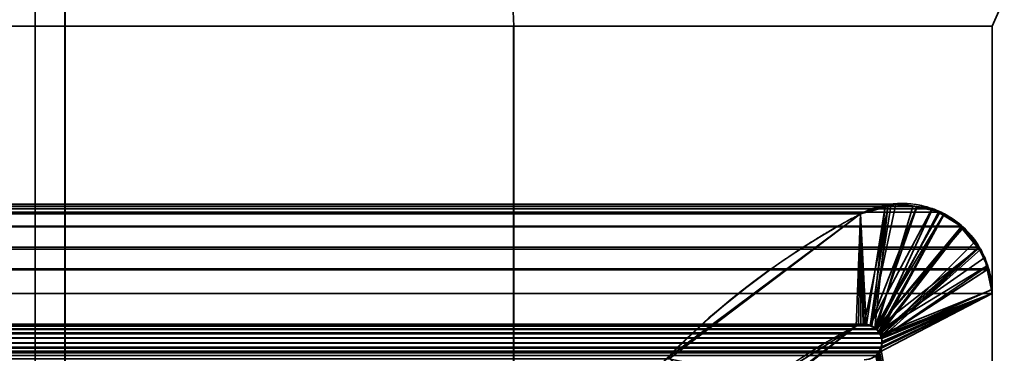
# Model space of a CAD drawing. Header units: millimetres. Extents: x -490 to 6690, y -115 to 132.
# Tile 989 of 1031: x 6500.87 to 6509.1, y 9.27 to 12.05. Entities that reach past the tile are written whole.
import ezdxf

# ---------------------------------------------------------------- set-up
doc = ezdxf.new("R2010")
doc.units = ezdxf.units.MM
doc.layers.add('151', color=7, linetype='Continuous', true_color=0xffffff)

# ---------------------------------------------------------------- blocks, each defined once
blk = doc.blocks.new('UG_SURFACE_342')
at = {"layer": '151', "color": 14, "linetype": 'Continuous', "lineweight": 35}
for points in [[(6517.3001, -10, 2024.3001), (6517.3001, 19, 2024.3001), (5482.6999, 19, 2024.3001), (5482.6999, -10, 2024.3001)], [(6513.2499, 16.25, 2020.2501), (6513.2499, -22, 2020.2501), (5486.7501, -22, 2020.2501), (5486.7501, 16.25, 2020.2501)]]:
    blk.add_3dface(points, dxfattribs=at)
blk = doc.blocks.new('UG_SURFACE_343')
at = {"layer": '151', "color": 7, "linetype": 'Continuous', "lineweight": 35}
for points in [[(5486.7501, 16, 2020.2501), (5486.7501, -22, 2020.2501), (6513.2499, -22, 2020.2501), (6513.2499, 16, 2020.2501)], [(6513, 16, 2020), (6513, -22, 2020), (5487, -22, 2020), (5487, 16, 2020)]]:
    blk.add_3dface(points, dxfattribs=at)
blk = doc.blocks.new('UG_SURFACE_351')
at = {"layer": '151', "color": 46, "linetype": 'Continuous', "lineweight": 35}
for points in [[(5491.4985, 10.475, 2015.5013), (5491.4503, 10.4459, 2015.5499), (6508.5497, 10.4459, 2015.5499)], [(6508.5015, 10.475, 2015.5013), (6508.3375, 10.4928, 2015.3372), (5491.6625, 10.4928, 2015.3372), (5491.4985, 10.475, 2015.5013)], [(5491.4985, 10.475, 2015.5013), (6508.5497, 10.4459, 2015.5499), (6508.5015, 10.475, 2015.5013)], [(5491.8451, 10.5126, 2015.1551), (5491.6625, 10.4928, 2015.3372), (6508.3375, 10.4928, 2015.3372)], [(5491.8451, 10.5126, 2015.1551), (6508.3375, 10.4928, 2015.3372), (6508.1549, 10.5126, 2015.1551)], [(6508.1549, 10.5126, 2015.1551), (6508.1048, 10.4968, 2015.105), (5491.8952, 10.4968, 2015.105), (5491.8451, 10.5126, 2015.1551)], [(5491.8952, 10.4968, 2015.105), (6508.1048, 10.4968, 2015.105), (6507.8998, 10.4321, 2014.8995), (5492.1002, 10.4321, 2014.8995)], [(6507.9479, 9.507, 2014.9477), (6507.9284, 9.5113, 2014.9283), (6507.8998, 10.4321, 2014.8995), (6508.1048, 10.4968, 2015.105)], [(6508.1048, 10.4968, 2015.105), (6507.9947, 9.4968, 2014.9944), (6507.9942, 9.4968, 2014.9941), (6507.9479, 9.507, 2014.9477)], [(6508.0295, 9.4712, 2015.0297), (6507.9947, 9.4968, 2014.9944), (6508.1549, 10.5126, 2015.1551), (6508.3375, 10.4928, 2015.3372)], [(6508.1048, 10.4968, 2015.105), (6508.1549, 10.5126, 2015.1551), (6507.9947, 9.4968, 2014.9944)], [(6508.038, 9.4651, 2015.0383), (6508.0295, 9.4712, 2015.0297), (6508.3375, 10.4928, 2015.3372), (6508.5015, 10.475, 2015.5013)], [(6508.5015, 10.475, 2015.5013), (6508.5497, 10.4459, 2015.5499), (6508.038, 9.4651, 2015.0383)], [(5491.2543, 10.3284, 2015.7454), (6508.7457, 10.3284, 2015.7454), (6508.5497, 10.4459, 2015.5499), (5491.4503, 10.4459, 2015.5499)], [(5492.1002, 10.4321, 2014.8995), (6507.8998, 10.4321, 2014.8995), (6506.2995, 9.2202, 2013.2997), (5493.7005, 9.2202, 2013.2997)], [(6506.2995, 9.2202, 2013.2997), (6507.8998, 10.4321, 2014.8995), (6507.863, 9.4954, 2014.8633), (6507.1449, 9.0437, 2014.1449)], [(6507.9017, 9.5048, 2014.9019), (6507.863, 9.4954, 2014.8633), (6507.8998, 10.4321, 2014.8995)], [(6507.8998, 10.4321, 2014.8995), (6507.9284, 9.5113, 2014.9283), (6507.9017, 9.5048, 2014.9019)], [(6508.0571, 9.4379, 2015.0573), (6508.038, 9.4651, 2015.0383), (6508.5497, 10.4459, 2015.5499), (6508.7457, 10.3284, 2015.7454)], [(5491.2453, 10.3227, 2015.7549), (5491.1108, 10.1539, 2015.8894), (6508.8892, 10.1539, 2015.8894)], [(6508.7547, 10.3227, 2015.7549), (6508.7457, 10.3284, 2015.7454), (5491.2543, 10.3284, 2015.7454), (5491.2453, 10.3227, 2015.7549)], [(5491.2453, 10.3227, 2015.7549), (6508.8892, 10.1539, 2015.8894), (6508.7547, 10.3227, 2015.7549)], [(6508.0638, 9.429, 2015.0635), (6508.0571, 9.4379, 2015.0573), (6508.7457, 10.3284, 2015.7454), (6508.7547, 10.3227, 2015.7549)], [(6508.7547, 10.3227, 2015.7549), (6508.8892, 10.1539, 2015.8894), (6508.0638, 9.429, 2015.0635)], [(5491.0965, 10.1364, 2015.9032), (5491.0302, 9.9739, 2015.97), (6508.9698, 9.9739, 2015.97)], [(6508.9035, 10.1364, 2015.9032), (6508.8892, 10.1539, 2015.8894), (5491.1108, 10.1539, 2015.8894), (5491.0965, 10.1364, 2015.9032)], [(5491.0965, 10.1364, 2015.9032), (6508.9698, 9.9739, 2015.97), (6508.9035, 10.1364, 2015.9032)], [(6508.0748, 9.3963, 2015.075), (6508.0638, 9.429, 2015.0635), (6508.8892, 10.1539, 2015.8894), (6508.9035, 10.1364, 2015.9032)], [(6508.9035, 10.1364, 2015.9032), (6508.9698, 9.9739, 2015.97), (6508.0748, 9.3963, 2015.075)], [(5491.0002, 9.7678, 2016), (6508.9998, 9.7678, 2016), (6508.9741, 9.9643, 2015.9738)], [(5491.0259, 9.9643, 2015.9738), (5491.0002, 9.7678, 2016), (6508.9741, 9.9643, 2015.9738)], [(6508.9741, 9.9643, 2015.9738), (6508.9698, 9.9739, 2015.97), (5491.0302, 9.9739, 2015.97), (5491.0259, 9.9643, 2015.9738)], [(6508.9698, 9.9739, 2015.97), (6508.0762, 9.3927, 2015.0762), (6508.0748, 9.3963, 2015.075)], [(6508.9698, 9.9739, 2015.97), (6508.9741, 9.9643, 2015.9738), (6508.9998, 9.7678, 2016), (6508.0762, 9.3927, 2015.0762)], [(5491.0002, 9.7678, 2016), (5491.0002, 4, 2016), (6508.9998, 4, 2016), (6508.9998, 9.7678, 2016)], [(6508.9998, 9.7678, 2016), (6508.9998, 4, 2016), (6508.0585, 9.2861, 2015.0585), (6508.069, 9.3096, 2015.069)], [(6508.069, 9.3096, 2015.069), (6508.0724, 9.3176, 2015.0726), (6508.9998, 9.7678, 2016)], [(6508.0724, 9.3176, 2015.0726), (6508.0791, 9.3523, 2015.079), (6508.9998, 9.7678, 2016)], [(6508.0791, 9.3539, 2015.079), (6508.0762, 9.3927, 2015.0762), (6508.9998, 9.7678, 2016)], [(6508.9998, 9.7678, 2016), (6508.0791, 9.3523, 2015.079), (6508.0791, 9.3539, 2015.079)], [(6508.038, 9.4651, 2015.0383), (5491.9429, 9.4379, 2015.0573), (5491.962, 9.4651, 2015.0383)], [(6508.038, 9.4651, 2015.0383), (6508.0571, 9.4379, 2015.0573), (5491.9429, 9.4379, 2015.0573)], [(5491.962, 9.4651, 2015.0383), (5491.9705, 9.4712, 2015.0297), (6508.0295, 9.4712, 2015.0297), (6508.038, 9.4651, 2015.0383)], [(6508.0295, 9.4712, 2015.0297), (5491.9705, 9.4712, 2015.0297), (5492.0053, 9.4968, 2014.9944)], [(6507.9947, 9.4968, 2014.9944), (6508.0295, 9.4712, 2015.0297), (5492.0053, 9.4968, 2014.9944)], [(5492.0521, 9.507, 2014.9477), (6507.9479, 9.507, 2014.9477), (6507.9942, 9.4968, 2014.9941), (5492.0058, 9.4968, 2014.9941)], [(6507.9284, 9.5113, 2014.9283), (5492.0521, 9.507, 2014.9477), (5492.0716, 9.5113, 2014.9283)], [(6507.9284, 9.5113, 2014.9283), (6507.9479, 9.507, 2014.9477), (5492.0521, 9.507, 2014.9477)], [(5492.0716, 9.5113, 2014.9283), (6507.9017, 9.5048, 2014.9019), (6507.9284, 9.5113, 2014.9283)], [(5492.0716, 9.5113, 2014.9283), (5492.0983, 9.5048, 2014.9019), (6507.9017, 9.5048, 2014.9019)], [(5492.137, 9.4954, 2014.8633), (6507.863, 9.4954, 2014.8633), (6507.9017, 9.5048, 2014.9019), (5492.0983, 9.5048, 2014.9019)], [(6507.1449, 9.0437, 2014.1449), (5492.137, 9.4954, 2014.8633), (5492.8551, 9.0437, 2014.1449)], [(6507.1449, 9.0437, 2014.1449), (6507.863, 9.4954, 2014.8633), (5492.137, 9.4954, 2014.8633)], [(6508.0762, 9.3927, 2015.0762), (5491.9209, 9.3539, 2015.079), (5491.9238, 9.3927, 2015.0762)], [(6508.0762, 9.3927, 2015.0762), (6508.0791, 9.3539, 2015.079), (5491.9209, 9.3539, 2015.079)], [(5491.9238, 9.3927, 2015.0762), (5491.9252, 9.3963, 2015.075), (6508.0748, 9.3963, 2015.075), (6508.0762, 9.3927, 2015.0762)], [(6508.0748, 9.3963, 2015.075), (5491.9252, 9.3963, 2015.075), (5491.9362, 9.429, 2015.0635)], [(5491.9362, 9.429, 2015.0635), (5491.9429, 9.4379, 2015.0573), (6508.0571, 9.4379, 2015.0573), (6508.0638, 9.429, 2015.0635)], [(6508.0638, 9.429, 2015.0635), (6508.0748, 9.3963, 2015.075), (5491.9362, 9.429, 2015.0635)], [(6508.0791, 9.3539, 2015.079), (5491.9276, 9.3176, 2015.0726), (5491.9209, 9.3523, 2015.079)], [(5491.9209, 9.3523, 2015.079), (5491.9209, 9.3539, 2015.079), (6508.0791, 9.3539, 2015.079)], [(5491.9276, 9.3176, 2015.0726), (6508.0791, 9.3539, 2015.079), (6508.0791, 9.3523, 2015.079)], [(6508.0791, 9.3523, 2015.079), (6508.0724, 9.3176, 2015.0726), (5491.9276, 9.3176, 2015.0726)], [(6508.0724, 9.3176, 2015.0726), (6508.069, 9.3096, 2015.069), (5491.931, 9.3096, 2015.069), (5491.9276, 9.3176, 2015.0726)], [(5491.931, 9.3096, 2015.069), (6508.069, 9.3096, 2015.069), (6508.0585, 9.2861, 2015.0585)], [(5491.9415, 9.2861, 2015.0585), (5491.931, 9.3096, 2015.069), (6508.0585, 9.2861, 2015.0585)], [(6508.0585, 9.2861, 2015.0585), (6508.0471, 9.2727, 2015.0471), (5491.9529, 9.2727, 2015.0471), (5491.9415, 9.2861, 2015.0585)], [(5491.9724, 9.2492, 2015.0275), (5491.9529, 9.2727, 2015.0471), (6508.0471, 9.2727, 2015.0471)], [(5491.9724, 9.2492, 2015.0275), (6508.0471, 9.2727, 2015.0471), (6508.0276, 9.2492, 2015.0275)], [(6508.9998, 4, 2016), (6508.0276, 9.2492, 2015.0275), (6508.0471, 9.2727, 2015.0471), (6508.0585, 9.2861, 2015.0585)]]:
    blk.add_3dface(points, dxfattribs=at)
blk = doc.blocks.new('UG_SURFACE_352')
at = {"layer": '151', "color": 46, "linetype": 'Continuous', "lineweight": 35}
for points in [[(6507.9303, 9.5096, -8), (6507.9207, 9.511, -8), (6507.8998, 10.4321, -8), (6508.1291, 10.4979, -8)], [(6508.1291, 10.4979, -8), (6507.8998, 10.4321, -8), (6507.8998, 10.4321, 2014.8995)], [(6507.8998, 10.4321, 2014.8995), (6508.1282, 10.4948, 2015.1279), (6508.1291, 10.4979, -8)], [(6508.1282, 10.4948, 2015.1279), (6507.8998, 10.4321, 2014.8995), (6507.9455, 9.5105, 2014.9457), (6507.9794, 9.4973, 2014.9794)], [(6507.9794, 9.503, -8), (6507.9303, 9.5096, -8), (6508.1291, 10.4979, -8), (6508.194, 10.5165, -8)], [(6508.194, 10.5165, -8), (6508.3685, 10.4934, -8), (6507.9794, 9.503, -8)], [(6507.9794, 9.4973, 2014.9794), (6508.0199, 9.4814, 2015.0197), (6508.1282, 10.4948, 2015.1279)], [(6507.9803, 9.5024, -8), (6507.9794, 9.503, -8), (6508.3685, 10.4934, -8), (6508.4977, 10.4762, -8)], [(6508.0218, 9.4776, -8), (6507.9803, 9.5024, -8), (6508.4977, 10.4762, -8), (6508.5902, 10.4203, -8)], [(6508.0199, 9.4814, 2015.0197), (6508.3685, 10.4872, 2015.3682), (6508.2111, 10.5176, 2015.2111), (6508.1282, 10.4948, 2015.1279)], [(6508.5645, 10.4492, 2015.5644), (6508.3685, 10.4872, 2015.3682), (6508.0199, 9.4814, 2015.0197), (6508.0223, 9.4783, 2015.0225)], [(6508.1282, 10.4948, 2015.1279), (6508.2111, 10.5176, 2015.2111), (6508.194, 10.5165, -8)], [(6508.194, 10.5165, -8), (6508.1291, 10.4979, -8), (6508.1282, 10.4948, 2015.1279)], [(6508.2111, 10.5176, 2015.2111), (6508.3685, 10.4934, -8), (6508.194, 10.5165, -8)], [(6508.2111, 10.5176, 2015.2111), (6508.3685, 10.4872, 2015.3682), (6508.3685, 10.4934, -8)], [(6508.4977, 10.4762, -8), (6508.3685, 10.4934, -8), (6508.3685, 10.4872, 2015.3682)], [(6508.3685, 10.4872, 2015.3682), (6508.5645, 10.4492, 2015.5644), (6508.4977, 10.4762, -8)], [(6508.5902, 10.4203, -8), (6508.4977, 10.4762, -8), (6508.5645, 10.4492, 2015.5644)], [(6506.2957, 9.2394, -8), (6507.8998, 10.4321, -8), (6507.863, 9.4954, -8), (6506.7821, 8.6672, -8)], [(6506.7797, 8.638, 2013.7796), (6507.863, 9.4954, 2014.8633), (6507.8998, 10.4321, 2014.8995), (6506.2957, 9.2394, 2013.2957)], [(6506.2957, 9.2394, 2013.2957), (6507.8998, 10.4321, 2014.8995), (6507.8998, 10.4321, -8), (6506.2957, 9.2394, -8)], [(6507.8821, 9.5004, -8), (6507.863, 9.4954, -8), (6507.8998, 10.4321, -8)], [(6507.8998, 10.4321, 2014.8995), (6507.863, 9.4954, 2014.8633), (6507.8816, 9.4987, 2014.8816)], [(6507.8816, 9.4987, 2014.8816), (6507.9308, 9.5077, 2014.9307), (6507.8998, 10.4321, 2014.8995)], [(6507.8998, 10.4321, -8), (6507.9207, 9.511, -8), (6507.8821, 9.5004, -8)], [(6507.9308, 9.5077, 2014.9307), (6507.9455, 9.5105, 2014.9457), (6507.8998, 10.4321, 2014.8995)], [(6508.0304, 9.4727, -8), (6508.0218, 9.4776, -8), (6508.5902, 10.4203, -8), (6508.7442, 10.3275, -8)], [(6508.0223, 9.4783, 2015.0225), (6508.0504, 9.447, 2015.0502), (6508.5974, 10.4309, 2015.5973), (6508.5645, 10.4492, 2015.5644)], [(6508.0504, 9.447, 2015.0502), (6508.0595, 9.4365, 2015.0595), (6508.5974, 10.4309, 2015.5973)], [(6508.0595, 9.4365, 2015.0595), (6508.7404, 10.319, 2015.7404), (6508.6603, 10.3959, 2015.6605), (6508.5974, 10.4309, 2015.5973)], [(6508.5645, 10.4492, 2015.5644), (6508.5974, 10.4309, 2015.5973), (6508.5902, 10.4203, -8)], [(6508.7442, 10.3275, -8), (6508.5902, 10.4203, -8), (6508.5974, 10.4309, 2015.5973)], [(6508.5974, 10.4309, 2015.5973), (6508.6603, 10.3959, 2015.6605), (6508.7442, 10.3275, -8)], [(6508.6603, 10.3959, 2015.6605), (6508.7404, 10.319, 2015.7404), (6508.7442, 10.3275, -8)], [(6508.7442, 10.3275, -8), (6508.7605, 10.3178, -8), (6508.0304, 9.4727, -8)], [(6508.0304, 9.4727, -8), (6508.7605, 10.3178, -8), (6508.8844, 10.1426, -8)], [(6508.8611, 10.2028, 2015.861), (6508.7404, 10.319, 2015.7404), (6508.0595, 9.4365, 2015.0595), (6508.069, 9.4119, 2015.069)], [(6508.7605, 10.3178, -8), (6508.7442, 10.3275, -8), (6508.7404, 10.319, 2015.7404)], [(6508.8844, 10.1426, -8), (6508.7605, 10.3178, -8), (6508.7404, 10.319, 2015.7404)], [(6508.7404, 10.319, 2015.7404), (6508.8611, 10.2028, 2015.861), (6508.8844, 10.1426, -8)], [(6508.8844, 10.1426, -8), (6508.9374, 10.0678, -8), (6508.049, 9.4474, -8), (6508.0304, 9.4727, -8)], [(6508.069, 9.4119, 2015.069), (6508.8892, 10.1446, 2015.8894), (6508.8611, 10.2028, 2015.861)], [(6508.069, 9.4119, 2015.069), (6508.0762, 9.3934, 2015.0762), (6508.8892, 10.1446, 2015.8894)], [(6508.9612, 9.9961, 2015.9614), (6508.8892, 10.1446, 2015.8894), (6508.0762, 9.3934, 2015.0762)], [(6508.8611, 10.2028, 2015.861), (6508.8892, 10.1446, 2015.8894), (6508.8844, 10.1426, -8)], [(6508.9374, 10.0678, -8), (6508.8844, 10.1426, -8), (6508.8892, 10.1446, 2015.8894)], [(6508.8892, 10.1446, 2015.8894), (6508.9612, 9.9961, 2015.9614), (6508.9374, 10.0678, -8)], [(6508.049, 9.4474, -8), (6508.9374, 10.0678, -8), (6508.9526, 9.996, -8)], [(6508.9612, 9.9961, 2015.9614), (6508.9526, 9.996, -8), (6508.9374, 10.0678, -8)], [(6508.9526, 9.996, -8), (6508.9936, 9.799, -8), (6508.0657, 9.4249, -8), (6508.049, 9.4474, -8)], [(6508.0762, 9.3934, 2015.0762), (6508.9955, 9.7991, 2015.9955), (6508.9698, 9.9788, 2015.9698), (6508.9612, 9.9961, 2015.9614)], [(6508.9936, 9.799, -8), (6508.9526, 9.996, -8), (6508.9612, 9.9961, 2015.9614)], [(6508.9612, 9.9961, 2015.9614), (6508.9698, 9.9788, 2015.9698), (6508.9936, 9.799, -8)], [(6508.9698, 9.9788, 2015.9698), (6508.9955, 9.7991, 2015.9955), (6508.9936, 9.799, -8)], [(6508.0686, 9.4125, -8), (6508.0657, 9.4249, -8), (6508.9936, 9.799, -8), (6508.9998, 9.7678, -8)], [(6508.9998, 9.7678, 2016), (6508.9955, 9.7991, 2015.9955), (6508.0762, 9.3934, 2015.0762), (6508.0762, 9.3911, 2015.0762)], [(6508.9998, 9.7678, -8), (6508.9936, 9.799, -8), (6508.9955, 9.7991, 2015.9955)], [(6508.9955, 9.7991, 2015.9955), (6508.9998, 9.7678, 2016), (6508.9998, 9.7678, -8)], [(6508.9998, 9.7678, -8), (6508.9998, 4, -8), (6508.0376, 9.2586, -8), (6508.0457, 9.2719, -8)], [(6508.0457, 9.2719, -8), (6508.0695, 9.3086, -8), (6508.9998, 9.7678, -8)], [(6508.0738, 9.3904, -8), (6508.0686, 9.4125, -8), (6508.9998, 9.7678, -8)], [(6508.9998, 9.7678, -8), (6508.0695, 9.3086, -8), (6508.0695, 9.3092, -8)], [(6508.0695, 9.3092, -8), (6508.0767, 9.3523, -8), (6508.9998, 9.7678, -8)], [(6508.9998, 4, 2016), (6508.9998, 9.7678, 2016), (6508.0791, 9.3503, 2015.0788), (6508.0695, 9.3094, 2015.0697)], [(6508.9998, 9.7678, -8), (6508.0791, 9.3671, -8), (6508.0738, 9.3904, -8)], [(6508.0762, 9.3911, 2015.0762), (6508.0786, 9.3519, 2015.0788), (6508.9998, 9.7678, 2016)], [(6508.0767, 9.3523, -8), (6508.0791, 9.3671, -8), (6508.9998, 9.7678, -8)], [(6508.0786, 9.3519, 2015.0788), (6508.0791, 9.3503, 2015.0788), (6508.9998, 9.7678, 2016)], [(6508.9998, 9.7678, 2016), (6508.9998, 4, 2016), (6508.9998, 4, -8), (6508.9998, 9.7678, -8)], [(6507.863, 9.4954, -8), (6507.863, 9.4954, 2014.8633), (6506.7797, 8.638, 2013.7796)], [(6506.7797, 8.638, 2013.7796), (6506.7821, 8.6672, -8), (6507.863, 9.4954, -8)], [(6507.8821, 9.5004, -8), (6507.8816, 9.4987, 2014.8816), (6507.863, 9.4954, 2014.8633)], [(6507.863, 9.4954, 2014.8633), (6507.863, 9.4954, -8), (6507.8821, 9.5004, -8)], [(6507.9207, 9.511, -8), (6507.9308, 9.5077, 2014.9307), (6507.8816, 9.4987, 2014.8816)], [(6507.8816, 9.4987, 2014.8816), (6507.8821, 9.5004, -8), (6507.9207, 9.511, -8)], [(6507.9207, 9.511, -8), (6507.9303, 9.5096, -8), (6507.9308, 9.5077, 2014.9307)], [(6507.9308, 9.5077, 2014.9307), (6507.9303, 9.5096, -8), (6507.9794, 9.503, -8)], [(6507.9794, 9.503, -8), (6507.9455, 9.5105, 2014.9457), (6507.9308, 9.5077, 2014.9307)], [(6507.9794, 9.503, -8), (6507.9794, 9.4973, 2014.9794), (6507.9455, 9.5105, 2014.9457)], [(6507.9794, 9.503, -8), (6507.9803, 9.5024, -8), (6507.9794, 9.4973, 2014.9794)], [(6507.9794, 9.4973, 2014.9794), (6507.9803, 9.5024, -8), (6508.0218, 9.4776, -8)], [(6508.0218, 9.4776, -8), (6508.0199, 9.4814, 2015.0197), (6507.9794, 9.4973, 2014.9794)], [(6508.0218, 9.4776, -8), (6508.0223, 9.4783, 2015.0225), (6508.0199, 9.4814, 2015.0197)], [(6508.0223, 9.4783, 2015.0225), (6508.0218, 9.4776, -8), (6508.0304, 9.4727, -8)], [(6508.049, 9.4474, -8), (6508.0504, 9.447, 2015.0502), (6508.0223, 9.4783, 2015.0225)], [(6508.0223, 9.4783, 2015.0225), (6508.0304, 9.4727, -8), (6508.049, 9.4474, -8)], [(6508.0504, 9.447, 2015.0502), (6508.049, 9.4474, -8), (6508.0657, 9.4249, -8)], [(6508.0657, 9.4249, -8), (6508.0595, 9.4365, 2015.0595), (6508.0504, 9.447, 2015.0502)], [(6508.0657, 9.4249, -8), (6508.069, 9.4119, 2015.069), (6508.0595, 9.4365, 2015.0595)], [(6508.0657, 9.4249, -8), (6508.0686, 9.4125, -8), (6508.069, 9.4119, 2015.069)], [(6508.069, 9.4119, 2015.069), (6508.0686, 9.4125, -8), (6508.0738, 9.3904, -8)], [(6508.0738, 9.3904, -8), (6508.0762, 9.3934, 2015.0762), (6508.069, 9.4119, 2015.069)], [(6508.0738, 9.3904, -8), (6508.0762, 9.3911, 2015.0762), (6508.0762, 9.3934, 2015.0762)], [(6508.0762, 9.3911, 2015.0762), (6508.0738, 9.3904, -8), (6508.0791, 9.3671, -8)], [(6508.0791, 9.3671, -8), (6508.0786, 9.3519, 2015.0788), (6508.0762, 9.3911, 2015.0762)], [(6508.0695, 9.3086, -8), (6508.0457, 9.2719, -8), (6508.0471, 9.2717, 2015.0468)], [(6508.0695, 9.3092, 2015.0695), (6508.0471, 9.2717, 2015.0468), (6508.9998, 4, 2016)], [(6508.0695, 9.3092, -8), (6508.0695, 9.3086, -8), (6508.0471, 9.2717, 2015.0468)], [(6508.0471, 9.2717, 2015.0468), (6508.0695, 9.3092, 2015.0695), (6508.0695, 9.3092, -8)], [(6508.0767, 9.3523, -8), (6508.0695, 9.3094, 2015.0697), (6508.0791, 9.3503, 2015.0788)], [(6508.0767, 9.3523, -8), (6508.0695, 9.3092, -8), (6508.0695, 9.3092, 2015.0695)], [(6508.0695, 9.3092, 2015.0695), (6508.0695, 9.3094, 2015.0697), (6508.0767, 9.3523, -8)], [(6508.9998, 4, 2016), (6508.0695, 9.3094, 2015.0697), (6508.0695, 9.3092, 2015.0695)], [(6508.0791, 9.3671, -8), (6508.0767, 9.3523, -8), (6508.0786, 9.3519, 2015.0788)], [(6508.0791, 9.3503, 2015.0788), (6508.0786, 9.3519, 2015.0788), (6508.0767, 9.3523, -8)], [(6508.0457, 9.2719, -8), (6508.0376, 9.2586, -8), (6508.0419, 9.2636, 2015.0421)], [(6508.0419, 9.2636, 2015.0421), (6508.0471, 9.2717, 2015.0468), (6508.0457, 9.2719, -8)], [(6508.0471, 9.2717, 2015.0468), (6508.0419, 9.2636, 2015.0421), (6508.9998, 4, 2016)]]:
    blk.add_3dface(points, dxfattribs=at)
blk = doc.blocks.new('UG_SURFACE_369')
at = {"layer": '151', "color": 254, "linetype": 'Continuous', "lineweight": 35}
for points in [[(6523.2501, 111.75, 2030.2501), (5476.7499, 111.75, 2030.2501), (5476.7499, -10, 2030.2501), (6523.2501, -10, 2030.2501)], [(6501.2498, 111.75, 2008.25), (6501.2498, 4, 2008.25), (5498.7502, 4, 2008.25), (5498.7502, 111.75, 2008.25)], [(6508.9998, 12, 2016), (6505.0001, 12, 2012.0001), (6501.2498, 111.75, 2008.25), (6513, 21, 2020)], [(6505.0001, 12, 2012.0001), (6505.0001, 4, 2012.0001), (6501.2498, 4, 2008.25), (6501.2498, 111.75, 2008.25)], [(6517.4999, 21, 2024.4999), (6517.4999, -8, 2024.4999), (5482.5001, -8, 2024.4999), (5482.5001, 21, 2024.4999)], [(6513, 4, 2020), (6513, 21, 2020), (5487, 21, 2020), (5487, 4, 2020)], [(6513, 21, 2020), (6513, 4, 2020), (6508.9998, 4, 2016), (6508.9998, 12, 2016)], [(6508.9998, 12, 2016), (6508.9998, 4, 2016), (5491.0002, 4, 2016), (5491.0002, 12, 2016)], [(6508.9998, 12, 2016), (5491.0002, 12, 2016), (5494.9999, 12, 2012.0001), (6505.0001, 12, 2012.0001)], [(6505.0001, 4, 2012.0001), (6505.0001, 12, 2012.0001), (5494.9999, 12, 2012.0001), (5494.9999, 4, 2012.0001)]]:
    blk.add_3dface(points, dxfattribs=at)
blk = doc.blocks.new('UG_SURFACE_370')
at = {"layer": '151', "color": 7, "linetype": 'Continuous', "lineweight": 35}
for points in [[(6501.2498, 4, 2008.25), (6501.2498, 111.75, 2008.25), (5498.7502, 111.75, 2008.25), (5498.7502, 4, 2008.25)], [(5499.0001, 4, 2007.9999), (5499.0001, 111.75, 2007.9999), (6500.9999, 111.75, 2007.9999), (6500.9999, 4, 2007.9999)], [(6501.2498, 111.75, 2008.25), (6501.2498, 4, 2008.25), (6500.9999, 4, 2007.9999), (6500.9999, 111.75, 2007.9999)]]:
    blk.add_3dface(points, dxfattribs=at)
blk = doc.blocks.new('UG_SURFACE_373')
at = {"layer": '151', "color": 7, "linetype": 'Continuous', "lineweight": 35}
for points in [[(6501.2498, 4, -8), (6500.9999, 4, -8), (6500.9999, 111.75, -8), (6501.2498, 111.75, -8)], [(6500.9999, 4, 2007.9999), (6500.9999, 111.75, 2007.9999), (6500.9999, 111.75, -8), (6500.9999, 4, -8)], [(6500.9999, 111.75, 2007.9999), (6500.9999, 4, 2007.9999), (6501.2498, 4, 2008.25), (6501.2498, 111.75, 2008.25)], [(6501.2498, 4, -8), (6501.2498, 111.75, -8), (6501.2498, 111.75, 2008.25), (6501.2498, 4, 2008.25)]]:
    blk.add_3dface(points, dxfattribs=at)
blk = doc.blocks.new('UG_SURFACE_375')
at = {"layer": '151', "color": 254, "linetype": 'Continuous', "lineweight": 35}
for points in [[(6501.2498, 111.75, -8), (6501.2498, 4, -8), (6501.2498, 4, 2008.25), (6501.2498, 111.75, 2008.25)], [(6513, 21, 2020), (6501.2498, 111.75, 2008.25), (6505.0001, 12, 2012.0001), (6508.9998, 12, 2016)], [(6501.2498, 111.75, 2008.25), (6501.2498, 4, 2008.25), (6505.0001, 4, 2012.0001), (6505.0001, 12, 2012.0001)], [(6501.2498, 111.75, -8), (6513, 21, -8), (6508.9998, 12, -8), (6505.0001, 12, -8)], [(6505.0001, 12, -8), (6505.0001, 4, -8), (6501.2498, 4, -8), (6501.2498, 111.75, -8)], [(6508.9998, 12, 2016), (6508.9998, 4, 2016), (6513, 4, 2020), (6513, 21, 2020)], [(6513, 21, -8), (6513, 4, -8), (6508.9998, 4, -8), (6508.9998, 12, -8)], [(6508.9998, 12, 2016), (6505.0001, 12, 2012.0001), (6505.0001, 12, -8), (6508.9998, 12, -8)], [(6505.0001, 4, -8), (6505.0001, 12, -8), (6505.0001, 12, 2012.0001), (6505.0001, 4, 2012.0001)], [(6508.9998, 12, -8), (6508.9998, 4, -8), (6508.9998, 4, 2016), (6508.9998, 12, 2016)]]:
    blk.add_3dface(points, dxfattribs=at)
blk = doc.blocks.new('UG_SURFACE_390')
at = {"layer": '151', "color": 252, "linetype": 'Continuous', "lineweight": 35}
for points in [[(6690.0001, -6.2, 2201.9999), (6690.0001, 113.2, 2201.9999), (5309.9999, 113.2, 2201.9999), (5309.9999, -6.2, 2201.9999)], [(5460, -6.2, 2052), (5460, 113.2, 2052), (6540, 113.2, 2052), (6540, -6.2, 2052)]]:
    blk.add_3dface(points, dxfattribs=at)

msp = doc.modelspace()

# ---------------------------------------------------------------- linework, layer by layer
at = {"layer": '151', "color": 253, "linetype": 'Continuous', "lineweight": -3}
for p, q in [((6501, 4, 2008), (6501, 111.75, 2008)), ((6501, 111.75, 2008), (6501, 4, 2008)), ((6501, 4, -8), (6501, 111.75, -8)), ((6501.25, 111.75, -8), (6501.25, 4, -8)), ((6501.25, 4, 2008.25), (6501.25, 111.75, 2008.25)), ((6501.25, 111.75, 2008.25), (6501.25, 4, 2008.25)), ((6501.25, 4, -8), (6501.25, 111.75, -8)), ((6501.25, 4, 2008.25), (6501.25, 111.75, 2008.25)), ((6501.25, 111.75, 2008.25), (6501.25, 4, 2008.25)), ((6509, 12, 2016), (5491, 12, 2016)), ((6505, 12, 2012), (5495, 12, 2012)), ((6505, 12, 2012), (6505, 4, 2012)), ((6509, 12, 2016), (6505, 12, 2012)), ((6505, 12, 2012), (6509, 12, 2016)), ((6505, 12, -8), (6509, 12, -8)), ((6505, 4, 2012), (6505, 12, 2012)), ((6505, 4, -8), (6505, 12, -8)), ((6505, 12, -8), (6505, 12, 2012)), ((6509, 4, 2016), (6509, 12, 2016)), ((6509, 12, -8), (6509, 12, 2016)), ((6509, 12, -8), (6509, 4, -8)), ((6509, 12, 2016), (6509, 4, 2016)), ((6507.8995, 10.4321, 2014.8995), (5492.1005, 10.4321, 2014.8995)), ((6507.8995, 10.4321, -8), (6507.8995, 10.4321, 2014.8995)), ((6509, 9.7678, 2016), (5491, 9.7678, 2016)), ((6509, 4, 2016), (6509, 9.7678, 2016)), ((6509, 9.7678, -8), (6509, 4, -8)), ((6509, 9.7678, 2016), (6509, 4, 2016)), ((6509, 9.7678, -8), (6509, 9.7678, 2016)), ((6507.8633, 9.4954, 2014.8633), (5492.1367, 9.4954, 2014.8633)), ((6507.8633, 9.4954, -8), (6507.8633, 9.4954, 2014.8633))]:
    msp.add_line(p, q, dxfattribs=at)
at = {"layer": '151', "color": 253, "linetype": 'Continuous', "lineweight": -3, "extrusion": (0, 0, -1)}
for centre, radius, start, end in [((-6508.2493, 9.7678, 8), 0.7507, 62.23472, 180), ((-6510.9178, 4.6991, 8), 6.479, 26.74364, 62.23472)]:
    msp.add_arc(centre, radius, start, end, dxfattribs=at)
at = {"layer": '151', "color": 253, "linetype": 'Continuous', "lineweight": -3}
for centre, radius, start, end in [((6509.8794, 5.491, -8), 4.4833, 116.72458, 159.6074), ((6507.9303, 9.3622, -8), 0.1491, 270, 116.72458)]:
    msp.add_arc(centre, radius, start, end, dxfattribs=at)
for points, knots in [([(6509, 9.7678, 2016), (6509, 9.8345, 2016), (6508.9907, 9.9021, 2015.9907), (6508.957, 10.0262, 2015.957), (6508.9325, 10.0845, 2015.9325), (6508.8621, 10.2096, 2015.8621), (6508.8105, 10.2721, 2015.8105), (6508.6777, 10.3931, 2015.6777), (6508.5904, 10.4432, 2015.5904), (6508.3891, 10.515, 2015.3891), (6508.2704, 10.5272, 2015.2704), (6508.0682, 10.5016, 2015.0682), (6507.9813, 10.4752, 2014.9813), (6507.8995, 10.4321, 2014.8995)], [0, 0, 0, 0, 0.103365, 0.103365, 0.20588, 0.20588, 0.351028, 0.351028, 0.553091, 0.553091, 0.808468, 0.808468, 1, 1, 1, 1]), ([(6505.6771, 7.0532, 2012.6771), (6505.9001, 7.653, 2012.9001), (6506.2318, 8.1552, 2013.2318), (6506.985, 8.9588, 2013.985), (6507.4139, 9.2691, 2014.4139), (6507.8633, 9.4954, 2014.8633)], [0, 0, 0, 0, 0.5, 0.5, 1, 1, 1, 1]), ([(6507.8633, 9.4954, 2014.8633), (6507.884, 9.5058, 2014.884), (6507.9064, 9.511, 2014.9064), (6507.9507, 9.5116, 2014.9507), (6507.9733, 9.5068, 2014.9733), (6508.01, 9.4894, 2015.01), (6508.025, 9.4789, 2015.025), (6508.0478, 9.455, 2015.0478), (6508.0566, 9.4428, 2015.0566), (6508.0691, 9.418, 2015.0691), (6508.0735, 9.4057, 2015.0735), (6508.0789, 9.3798, 2015.0789), (6508.0799, 9.3658, 2015.0799), (6508.0782, 9.3404, 2015.0782), (6508.0759, 9.3285, 2015.0759), (6508.0689, 9.3062, 2015.0689), (6508.0641, 9.2956, 2015.0641), (6508.0498, 9.2715, 2015.0498), (6508.039, 9.2591, 2015.039), (6508.0115, 9.2355, 2015.0115), (6507.9936, 9.2259, 2014.9936), (6507.9606, 9.2155, 2014.9606), (6507.9454, 9.2132, 2014.9454), (6507.9303, 9.2132, 2014.9303)], [0, 0, 0, 0, 0.141548, 0.141548, 0.284666, 0.284666, 0.389443, 0.389443, 0.46611, 0.46611, 0.526803, 0.526803, 0.58803, 0.58803, 0.641999, 0.641999, 0.697808, 0.697808, 0.78399, 0.78399, 0.903767, 0.903767, 1, 1, 1, 1])]:
    msp.add_open_spline(points, degree=3, knots=knots, dxfattribs=at)
for points, weights in [([(6509, 9.7678, 2016), (6509, 10.1915, 2016), (6508.7294, 10.5633, 2015.7294), (6508.2745, 10.6295, 2015.2745), (6507.8995, 10.4321, 2014.8995)], [1, 0.758396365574, 0.677861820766, 0.758396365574, 1]), ([(6507.8995, 10.4321, 2014.8995), (6507.0046, 9.9609, 2014.0046), (6506.2201, 9.3138, 2013.2201), (6505.587, 8.5179, 2012.587), (6505.1318, 7.6146, 2012.1318)], [1, 0.976209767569, 0.968279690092, 0.976209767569, 1]), ([(6505.6771, 7.0532, 2012.6771), (6505.9729, 7.8488, 2012.9729), (6506.4582, 8.5535, 2013.4582), (6507.1051, 9.1137, 2014.1051), (6507.8633, 9.4954, 2014.8633)], [1, 0.965395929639, 0.953861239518, 0.965395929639, 1])]:
    msp.add_rational_spline(points, weights, degree=4, dxfattribs=at)
msp.add_open_spline([(6507.8995, 10.4321, 2014.8995), (6506.8146, 9.861, 2013.8146), (6505.8057, 8.9519, 2012.8057), (6505.1318, 7.6146, 2012.1318)], degree=3, dxfattribs=at)
msp.add_rational_spline([(6507.8633, 9.4954, 2014.8633), (6507.9009, 9.5143, 2014.9009), (6507.9519, 9.5218, 2014.9519), (6507.9991, 9.501, 2014.9991), (6508.0616, 9.4444, 2015.0616), (6508.087, 9.3994, 2015.087), (6508.0845, 9.3479, 2015.0845), (6508.0542, 9.2692, 2015.0542), (6508.0214, 9.2294, 2015.0214), (6507.9725, 9.2132, 2014.9725), (6507.9303, 9.2132, 2014.9303)], [1, 1, 0.979485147, 1, 1, 0.979485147, 1, 1, 0.979485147, 1, 1], degree=4, knots=[0, 0, 0, 0, 0, 0.333333, 0.333333, 0.333333, 0.666667, 0.666667, 0.666667, 1, 1, 1, 1, 1], dxfattribs=at)

# ---------------------------------------------------------------- block references
for name in ['UG_SURFACE_370', 'UG_SURFACE_373', 'UG_SURFACE_390', 'UG_SURFACE_369', 'UG_SURFACE_375', 'UG_SURFACE_342', 'UG_SURFACE_343', 'UG_SURFACE_351', 'UG_SURFACE_352']:
    msp.add_blockref(name, (0, 0), dxfattribs=at)

doc.saveas('drawing.dxf')
